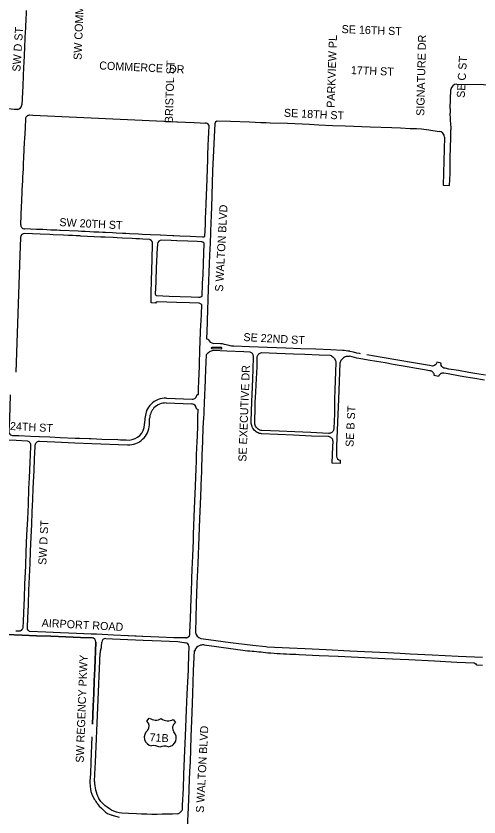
# Model space of a CAD drawing. Extents: x 0 to 712119, y 0 to 761125.
# Drawn here: x 660107 to 662991, y 737696 to 742682 of the extents above; entities that cross this region are included whole.
import ezdxf

# ---------------------------------------------------------------- set-up
doc = ezdxf.new("R2010")
doc.units = 0
for name, color, linetype in [('HWY signs', 7, 'Continuous'), ('PAVED ROADS', 7, 'Continuous'), ('street names', 7, 'Continuous')]:
    doc.layers.add(name, color=color, linetype=linetype)

msp = doc.modelspace()

# ---------------------------------------------------------------- linework, layer by layer
at = {"layer": 'HWY signs'}
for points in [[(660922.3, 738293.2), (660937.4, 738311.6)], [(661012.3, 738309.6), (661012.3, 738309.6)], [(661087, 738303.8), (661100.1, 738283.9)]]:
    msp.add_lwpolyline(points, dxfattribs=at)
for centre, radius, start, end in [((660976.4, 738367.8), 68.4, 235.2382, 301.7199), ((661054.1, 738363.7), 68.4, 232.3011, 298.7827), ((660895.2, 738261.8), 41.5, 320.1078, 49.1208), ((661123.8, 738249.9), 41.5, 124.9002, 213.9131), ((660961, 738192.7), 54.5, 128.6765, 259.9158), ((661051.1, 738188), 54.5, 274.1051, 45.3444), ((660965.9, 738066.9), 73.6, 59.7374, 101.2498), ((661033.2, 738063.4), 73.6, 72.7711, 114.2835)]:
    msp.add_arc(centre, radius, start, end, dxfattribs=at)
at = {"layer": 'PAVED ROADS'}
for points in [[(660171, 742717.2), (660167.6, 742646), (660166.9, 742631.6), (660165.8, 742608.2), (660163.2, 742551.2), (660162.1, 742526.9), (660162.1, 742526.6), (660161.1, 742506.2), (660160.9, 742502.3), (660160.1, 742486), (660155.7, 742391.9), (660155.7, 742391.8), (660154.6, 742366.4), (660152, 742308.2), (660151.1, 742287.8), (660150.4, 742270.3), (660149.6, 742254.1), (660149.4, 742247.3), (660143.4, 742129.1)], [(662853, 742257.9), (663018.6, 742255.4), (663256.3, 742246)], [(662812, 742107.2), (662816.7, 742224.4)], [(660117.9, 742100.6), (660095.5, 742101.2), (660077.3, 742101.9), (659571.9, 742124.8)], [(660136.4, 741383.6), (660141.8, 741500.7), (660143.1, 741526.5), (660144.1, 741548), (660145.3, 741570.7), (660146.6, 741598.6), (660149.5, 741658.3), (660150.6, 741680.7), (660153, 741729.8), (660153.1, 741731.6), (660153.9, 741752.5), (660156.6, 741815.2), (660157.5, 741838), (660158, 741850), (660160.7, 741897), (660161.9, 741918.8), (660165.7, 741986), (660167.9, 742043.5), (660168.9, 742047.9), (660170.5, 742052.2), (660172.9, 742056.1), (660175.9, 742059.6), (660179.5, 742062.5), (660183.4, 742064.8), (660187.8, 742066.3), (660192.3, 742067.1), (660212.6, 742066.1), (661073.4, 742026.1), (661109, 742024), (661112.9, 742023.7), (661162, 742021.6), (661216.6, 742019.4), (661254.9, 742017.6), (661286, 742016.2)], [(662816.5, 742002.1), (662812.2, 742078.7)], [(661308.1, 742002.8), (661306.4, 741954.1), (661305.1, 741921.4), (661303.1, 741871.7), (661301, 741819.8), (661299.6, 741783.6), (661297.7, 741735.9), (661295, 741667.5), (661291.8, 741565.3), (661290.2, 741513.3)], [(661303.7, 740669.3), (661296.4, 740670.6), (661298.3, 740723.6), (661300.1, 740774.8), (661300.2, 740776.9), (661300.6, 740786.8), (661306.5, 740981.1), (661313.2, 741138.8), (661313.2, 741139.6), (661315.5, 741194.5), (661318.7, 741269), (661323.5, 741400.8), (661324.7, 741434.8), (661325, 741440.7), (661325.2, 741447.7), (661326.8, 741489.5), (661329.8, 741568.3), (661334.2, 741719.6), (661341.2, 741886.3), (661347.9, 742012.6), (661348.3, 742015.5), (661348.9, 742018.2), (661349.5, 742020.9), (661350.4, 742022.7), (661351.8, 742025), (661353.1, 742026.5), (661354.4, 742027.6), (661356.5, 742028.5), (661358.7, 742028.9), (661360.9, 742029), (661442.6, 742026.9), (661562.4, 742023.6), (661632.5, 742020.6), (661665, 742019.3), (661690.8, 742018.2), (661798.8, 742014.7), (661934.4, 742009.6), (661993.1, 742005.9), (662079.6, 742001.1), (662157.9, 741998.1), (662313.6, 741991.7), (662447.2, 741987.8), (662501.6, 741985.5), (662562.2, 741982.9), (662601.6, 741982), (662633.3, 741981.2), (662679.6, 741973.3), (662743, 741964.5)], [(662775.9, 741928.2), (662768.5, 741628.6), (662808.3, 741628.3), (662810.8, 741702.3), (662812.5, 741799.9), (662814.9, 741926.7), (662816.7, 741973.6)], [(661290.2, 741513.3), (661290.1, 741512.1), (661286.3, 741419.8), (661284.9, 741385.5), (661281.9, 741312.3), (661280.8, 741309.9), (661279.1, 741307.9), (661276.9, 741306.5), (661274.4, 741305.7), (661271.8, 741305.5), (661269.2, 741306.1), (661191.4, 741309.2), (661127.8, 741312.4), (661090.6, 741314.2), (661085.1, 741314.5), (661006.4, 741318.8), (661004.6, 741318.9), (660945.5, 741321.1), (660893.9, 741322.9), (660870.8, 741323.9), (660813.4, 741327.4), (660791.9, 741328.2), (660770.5, 741329.2), (660730.8, 741331.5), (660709.2, 741332.8), (660664.9, 741334.5), (660648.1, 741334.5), (660623.7, 741336.3), (660592.1, 741337.8), (660566.9, 741338.8), (660538, 741340.6), (660515.4, 741341.6), (660494, 741342.4), (660384.3, 741346.9), (660380.2, 741347.4), (660360.7, 741349), (660348.5, 741348.8), (660324.7, 741350), (660273.6, 741352.8), (660256.5, 741353.5), (660234.6, 741354.3), (660160.3, 741357.4)], [(660135.3, 741303.8), (660130.6, 741194.3), (660106.6, 740466.4)], [(660958.2, 741265.1), (660958.3, 741266), (660958.3, 741267.4), (660958.2, 741268.8), (660958, 741270.2), (660957.8, 741271.6), (660957.5, 741273), (660957.1, 741274.3), (660956.6, 741275.7), (660956.1, 741277), (660955.5, 741278.2), (660954.8, 741279.5), (660954, 741280.7), (660953.2, 741281.8), (660952.3, 741282.9), (660951.4, 741284), (660950.4, 741284.9), (660949.3, 741285.9), (660948.2, 741286.8), (660947.1, 741287.6), (660945.9, 741288.3), (660944.6, 741289), (660943.4, 741289.6), (660942, 741290.1), (660940.5, 741291.7), (660896.3, 741294.3), (660877.3, 741295.4), (660853.9, 741296.4), (660831.6, 741297.9), (660769.7, 741300), (660738.1, 741301.5), (660712, 741303.6), (660663.3, 741304.9), (660637.4, 741306.3), (660634.6, 741306.5), (660510.5, 741312.8), (660505.8, 741313.1), (660482.6, 741314.5), (660458.9, 741315.4), (660434.9, 741316.4), (660402.7, 741318.2), (660339.7, 741321), (660317.9, 741322.1), (660256.7, 741324.5), (660161.8, 741328.2)], [(660976.1, 740894.7), (660949.3, 740897.4), (660948.6, 740897.4), (660948.6, 740897.7), (660949.4, 740916.9), (660948.9, 740922.2), (660948.2, 740957), (660951.8, 741036), (660955, 741166.4), (660958.2, 741265.1)], [(660988.2, 741263.7), (660986.6, 741233.3), (660985.2, 741206.4), (660982.2, 741148.6), (660982.2, 741148.3), (660981, 741120.7), (660977.3, 741027.9), (660974.6, 740950.2), (660975.2, 740948.2), (660976.2, 740946.4), (660977.6, 740944.9), (660979.3, 740943.7), (660981.2, 740943), (660983.3, 740942.7), (661062.1, 740939.4), (661197.8, 740933.8), (661244.6, 740932.5), (661248.4, 740932.4), (661252.2, 740932.8), (661255.9, 740933.6), (661259.4, 740934.9), (661262.8, 740936.7), (661265.9, 740938.8), (661269.6, 741014.1), (661269.9, 741019.7)], [(661269.9, 741019.7), (661272, 741071.6), (661275, 741142.3), (661279.4, 741268.8), (661277.4, 741270.8), (661275.2, 741272.4), (661272.8, 741273.8), (661270.3, 741274.9), (661267.6, 741275.6), (661264.9, 741276), (661235, 741277.8), (661178.5, 741281.2), (661108, 741284), (661073, 741285.4), (661014.2, 741287.4)], [(661234.8, 740326.4), (661243.5, 740326.1), (661244.4, 740355.3), (661244.8, 740364.8), (661246.2, 740406.9), (661248, 740458.5), (661249.3, 740498.4), (661249.5, 740503.5), (661252.9, 740615.8), (661253.9, 740645.7), (661254.2, 740653.8), (661257.2, 740719.3), (661259, 740758), (661260.2, 740784.7), (661260.3, 740785.2), (661261.7, 740826.2), (661263.8, 740885.3), (661260.5, 740888.2), (661256.9, 740890.7), (661253, 740892.7), (661248.9, 740894.2), (661188.6, 740896.5), (661105.9, 740899.9), (660985.9, 740903.7)], [(662252.6, 740579.8), (662246, 740580.9), (662231.2, 740583.6), (662210.4, 740589.1), (662186.4, 740593.8), (662186.5, 740595.2), (662175, 740596.7), (662163.4, 740598.1), (662151.8, 740599.3), (662140.2, 740600.4), (662067.5, 740603.9), (661973.9, 740607.6), (661882.2, 740611.6), (661788.5, 740615.3), (661672.7, 740619), (661561, 740623.4), (661463.5, 740627.6), (661456.1, 740627.7), (661448.7, 740628.3), (661441.3, 740629.3), (661434, 740630.8), (661406, 740638.6), (661399.6, 740639.9), (661393.2, 740640.9), (661386.7, 740641.6), (661380.2, 740641.9), (661337.1, 740644.7)], [(662127.4, 739918.3), (662126.1, 739896.8), (662075.8, 739898.9), (662080.5, 740001.7), (662082, 740034.7), (662081.4, 740039.4), (662080.1, 740043.9), (662078.2, 740048.1), (662075.7, 740052), (662072.6, 740055.5), (662069, 740058.5), (662065, 740061), (662060.7, 740062.8), (662056.2, 740063.9), (662051.5, 740064.4), (661947.5, 740067.8), (661834.7, 740073.1), (661738.2, 740076.8), (661636.5, 740081.5), (661629.6, 740082.7), (661622.8, 740084.6), (661616.3, 740087.1), (661610, 740090.2), (661604, 740093.9), (661598.4, 740098.2), (661593.3, 740102.9), (661588.6, 740108.2), (661584.4, 740113.8), (661580.8, 740119.8), (661577.8, 740126.2), (661575.4, 740132.8), (661573.7, 740139.6), (661572.6, 740146.5), (661572.1, 740153.5), (661572.4, 740160.6), (661575.9, 740279.7), (661579.9, 740373.4), (661584.1, 740480.7), (661586.5, 740563.1), (661586.1, 740566.9), (661585.2, 740570.7), (661583.7, 740574.3), (661581.8, 740577.7), (661579.5, 740580.8), (661576.7, 740583.5), (661573.6, 740585.8), (661570.2, 740587.7), (661566.6, 740589.2), (661562.9, 740590.1), (661527, 740591.9), (661421, 740596.6), (661335.4, 740599.6), (661328.9, 740598.4), (661322.6, 740596.5), (661316.6, 740593.9), (661310.9, 740590.6), (661305.5, 740586.8), (661300.6, 740582.5), (661296.2, 740577.6), (661292.3, 740572.3), (661288.5, 740482.4), (661286, 740423.8), (661285.6, 740414.9), (661279.3, 740275.3), (661276.7, 740221.2), (661274.1, 740166.5), (661273.9, 740162.2), (661269.3, 740050.3), (661268.2, 740022.1), (661267.5, 740002), (661262.8, 739871), (661261.6, 739839.5), (661260.6, 739814.2), (661255.4, 739691), (661249.2, 739551.8), (661245, 739440.2), (661239.1, 739273.7), (661234.6, 739149.8), (661229.2, 739023), (661224.7, 738848.7), (661224.8, 738845)], [(663025.7, 740414.8), (662952.4, 740427.8), (662897.6, 740437.3), (662819.9, 740450.9), (662798.2, 740454.6), (662772.9, 740458.8), (662768.7, 740459.2), (662764.4, 740459.3), (662760.4, 740458.9), (662756.2, 740458.1), (662752.4, 740456.1), (662749, 740453.8), (662746.3, 740451.1), (662744.1, 740448.4), (662741.9, 740445.1), (662740.7, 740441.7), (662739.7, 740438.6), (662712, 740445.1), (662711.9, 740452), (662711, 740454.9), (662709.5, 740457.7), (662708.3, 740460.1), (662706.6, 740462.6), (662704.3, 740465.5), (662702, 740467.6), (662699.3, 740469.5), (662696.4, 740470.8), (662693.2, 740472.2), (662689.6, 740473.1), (662682.5, 740474.2), (662652.1, 740479.7), (662602.1, 740488.4), (662556.8, 740496.1), (662506.8, 740505), (662456.2, 740513.9), (662406.2, 740522.6), (662351.8, 740532.5), (662300.6, 740541.1), (662267.5, 740546.4), (662229.8, 740553.6), (662200.8, 740560.2), (662183.5, 740564), (662183.3, 740562), (662183.3, 740562.1), (662181.3, 740562.5), (662179.4, 740562.8), (662177.4, 740563), (662175.4, 740563.2), (662173.4, 740563.2), (662171.4, 740563.2), (662169.4, 740563.1), (662167.5, 740563), (662165.5, 740562.7), (662163.5, 740562.4), (662157.9, 740560.5), (662152.5, 740557.9), (662147.5, 740554.8), (662142.8, 740551.2), (662138.5, 740547.1), (662134.8, 740542.6), (662131.5, 740537.6), (662128.8, 740532.3), (662126.7, 740526.8), (662125.2, 740521.1), (662120.3, 740409.4), (662115.8, 740297.6), (662111.4, 740202.1), (662107.5, 740103.9), (662103.3, 740001.7), (662104.1, 740001), (662103.8, 739985.4), (662102.7, 739942.6)], [(663031, 740446.4), (662977.9, 740455.4), (662927.1, 740464.2), (662863.7, 740474.8), (662803.8, 740485.1), (662779.4, 740489.4), (662772.8, 740491.1), (662765.1, 740495.2), (662759.9, 740499.9), (662755.5, 740507.4), (662754.6, 740511.3), (662753.9, 740515.1), (662754.5, 740520.6), (662728.1, 740527.4), (662726.3, 740519.3), (662723.5, 740514.9), (662721.6, 740512.3), (662714.7, 740506.3), (662708.1, 740503.9), (662701, 740503.4), (662693.6, 740504), (662682.4, 740506), (662583.2, 740522.8), (662484.7, 740540.1), (662388.4, 740556.7), (662292, 740573.7)], [(660071.6, 740324.6), (660068.5, 740246.6), (660065.8, 740178.7), (660063.3, 740099.8), (660063, 740097.4), (660063.4, 740091.1), (660065.4, 740085), (660068.8, 740079.7), (660073.5, 740075.4), (660079.1, 740072.3), (660085.2, 740070.8), (660124.2, 740070.2), (660197, 740067.4), (660254.1, 740064.6), (660318.8, 740062), (660381.5, 740059.5), (660475.9, 740055), (660503, 740054.9), (660563, 740052.5), (660575.9, 740052), (660642.7, 740049.3), (660740.5, 740045.4)], [(661044.1, 740303.6), (661203.7, 740297.5)], [(661043, 740273.6), (661202.6, 740267.5)], [(661240.5, 740236.1), (661238.7, 740182.3), (661237.1, 740136), (661236.7, 740123.8), (661234.9, 740074.6), (661233, 740024.2), (661232.1, 740002), (661232, 739999.3), (661231.5, 739986.7), (661230.3, 739956.1), (661229.8, 739944.1), (661228.5, 739911.6), (661226.6, 739866), (661222.3, 739755.5), (661216.9, 739616.3), (661211.5, 739457.2), (661211.5, 739455.8), (661209.9, 739416.7), (661206.1, 739320.9), (661205.6, 739309.8), (661204.9, 739288), (661204.7, 739281.1), (661203.1, 739234.8), (661201.3, 739183.7), (661197.7, 739087.1), (661197.1, 739070), (661196.3, 739052.2), (661196.2, 739048.5), (661194.3, 739004.4), (661193.4, 738983.5), (661191.5, 738940.7), (661191.5, 738940), (661189.3, 738882.8), (661188.1, 738850.2), (661187.4, 738830.7), (661187.2, 738829.4), (661187.1, 738828.1), (661186.8, 738826.8), (661186.4, 738825.5), (661186, 738824.3), (661185.5, 738823.1), (661185, 738821.9), (661184.3, 738820.8), (661183.6, 738819.7), (661182.8, 738818.6), (661182, 738817.6), (661181.1, 738816.7), (661180.1, 738815.8), (661179.1, 738815), (661178.1, 738814.2), (661177, 738813.5), (661175.8, 738812.9), (661174.7, 738812.3), (661173.5, 738811.8), (661172.2, 738811.4), (661171, 738811.1), (661169.7, 738810.8), (661168.4, 738810.6), (661167.1, 738810.5), (661165.8, 738810.5), (661164.5, 738810.6), (661163.5, 738810.7), (661091.3, 738811.5), (660996.8, 738815.2), (660897.2, 738820.4), (660895, 738820.5), (660855.8, 738822.4), (660848.4, 738822.7), (660808.3, 738824.6), (660804.5, 738824.8), (660713.8, 738829.2), (660608.1, 738833.7), (660606.9, 738833.8), (660574.4, 738835.1), (660483.7, 738838.6), (660384.6, 738843.1), (660292.2, 738846.7), (660191.5, 738851.2), (660186.2, 738855), (660182, 738860), (660179.2, 738865.9), (660177.8, 738872.3), (660177.8, 738876.3), (660180.6, 738936.3), (660184.5, 739016), (660188.1, 739108.4), (660191.5, 739191.5), (660195, 739275.3), (660198.1, 739350.7), (660201.7, 739438.1), (660205.1, 739517.6), (660208.4, 739595.3), (660211.8, 739672.4), (660215, 739744.1), (660220.1, 739853.3), (660223.2, 739925), (660226.6, 740002.3), (660227, 740011.8), (660228.6, 740018.2), (660231.7, 740024.1), (660236.1, 740029), (660241.6, 740032.8), (660247.8, 740035.2), (660252.8, 740035.9), (660349.6, 740031.5), (660473.6, 740026.1), (660578.7, 740021.9), (660802.6, 740012.9)], [(661231.5, 740236.4), (661240.5, 740236.1), (661240.5, 740236.1)], [(660907.7, 740139), (660908, 740145.9)], [(660937.7, 740137.9), (660939.2, 740177.5)], [(660032.2, 740044.4), (660108.9, 740041.5), (660176.4, 740038.7), (660182.6, 740036.6), (660188.1, 740033), (660192.6, 740028.3), (660195.8, 740022.6), (660197.5, 740016.3), (660197.7, 740011.6), (660197.3, 740002.3), (660193.1, 739903.4), (660188.9, 739806.7), (660186, 739740.2), (660182.3, 739642.3), (660177.8, 739550.1), (660173.3, 739452.5), (660169.2, 739346.3), (660165.8, 739259.7), (660161.1, 739145.6), (660157.5, 739057.7), (660153.7, 738968.6), (660151.2, 738914.2), (660149.8, 738875.3), (660147.7, 738868.6), (660144.2, 738862.6), (660139.4, 738857.5), (660133.6, 738853.6), (660131.9, 738852.8), (660105.2, 738853.6)], [(660581.2, 738812.2), (660508.7, 738814.5), (660417.6, 738818.4), (660325.1, 738822), (660234.8, 738824.7), (660146.3, 738827.8), (660048.7, 738832.6), (660000.7, 738834), (659958.5, 738835.3), (659844.8, 738840.6), (659754.1, 738843.9), (659667.6, 738847.4), (659603.7, 738849.4), (659526.9, 738851.1), (659437.9, 738855.3), (659344.9, 738858.8), (659240.1, 738862), (659234.1, 738894.7)], [(660048.7, 738832.6), (660146.3, 738827.8), (660234.8, 738824.7), (660325.1, 738822), (660417.6, 738818.4), (660508.7, 738814.5), (660581.2, 738812.2)], [(660666.9, 738807.7), (660707.9, 738805.4), (660803.2, 738801.6), (660899, 738796.3), (661010.7, 738792.1), (661116, 738788.2), (661153.3, 738783.3), (661153.9, 738783.3), (661164.7, 738780.9)], [(661257.5, 738808), (661307.2, 738800.6), (661442.3, 738782.8), (661582.3, 738765.2), (661663.1, 738757.2), (661672, 738756.4), (661809.8, 738748.8), (661907.5, 738744.6), (662038.5, 738739.3), (662186.7, 738730.5), (662277.7, 738727.4), (662421.2, 738719.5), (662500.7, 738715.3), (662562, 738712.1), (662699.3, 738705.7), (662861, 738696.9), (663012.1, 738690.2)], [(660605.1, 738785.5), (660598, 738617.6), (660594.9, 738543.7), (660591.5, 738462.7), (660588.4, 738388.8), (660583.5, 738274.1)], [(660583.5, 738274.1), (660588.4, 738388.8), (660591.5, 738462.7), (660594.9, 738543.7), (660598, 738617.6), (660605.1, 738785.5)], [(660639.9, 738757.9), (660641, 738783.8)], [(661184.2, 738759.5), (661183.6, 738744.2), (661182.6, 738718.6), (661178.6, 738612), (661172.1, 738460.7), (661168.1, 738361.5), (661161.5, 738202.5), (661155, 738061.8), (661151.4, 737960.8), (661149.2, 737873.8), (661147.3, 737839.4), (661145.2, 737804.9), (661143.2, 737770.5), (661141.2, 737738.6)], [(661279.3, 738767.3), (661356.7, 738757.1), (661460.8, 738743.3), (661535, 738733.1), (661549, 738731.2), (661563, 738730.1), (661577.2, 738728.9), (661591.3, 738727.6), (661605.3, 738726.2), (661619.5, 738724.9), (661633.5, 738723.5), (661647.7, 738722), (661661.8, 738720.5), (661675.8, 738719), (661695.3, 738717.7), (661714.7, 738716.4), (661734.2, 738715), (661753.5, 738713.8), (661773, 738712.7), (661792.5, 738711.7), (661812, 738710.8), (661831.3, 738710), (661850.8, 738709.1), (661870.3, 738708.5), (661996.3, 738702.6), (662114.8, 738697.9), (662405.1, 738683.2), (662500.6, 738678.4), (662554.6, 738675.8), (662714, 738667.7), (662854, 738660.9), (662962.1, 738656), (662972, 738649.7), (662976.5, 738643.5), (663012.6, 738641.3)], [(660597.1, 737918.2), (660599.1, 737963.5), (660602.6, 738037.4), (660631.3, 738718.9)], [(660633.5, 738731.8), (660637.7, 738745)], [(661473, 737141.9), (661156.3, 737158.3), (661159.9, 737244.2), (661165.4, 737421.7), (661165.6, 737427.2), (661167.6, 737466.7), (661169.4, 737502), (661173.4, 737581.9), (661175.2, 737617.2), (661176, 737633.2), (661181.8, 737753), (661184.3, 737808.8), (661185.7, 737858.3), (661185.9, 737873.7), (661190.6, 737978.9), (661193.3, 738039.8), (661198.8, 738194.8), (661203.5, 738346), (661208.1, 738465.8), (661212.8, 738606.2), (661219.2, 738731.8), (661224.5, 738732.2), (661225.7, 738743.4)], [(660580.2, 738195.2), (660573.5, 738038.8), (660573.5, 738038.8), (660570.2, 737964.9), (660568.1, 737919.4)], [(660585.2, 737824.3), (660596.5, 737805.3), (660599.5, 737800.6), (660603.5, 737793), (660608, 737786.2), (660609.8, 737784.4), (660613, 737779.4), (660625, 737764.1), (660638.9, 737750.8), (660652.7, 737738.6), (660656.6, 737734.3), (660665.6, 737725.5), (660676.2, 737718.6), (660687.5, 737713.1), (660699.5, 737709.1), (660705, 737707.8), (660706.2, 737707.4), (660727.8, 737700.5), (660749.8, 737695.2)], [(661114.4, 737716.5), (661082.3, 737714.8), (661050.2, 737713.6), (661018.1, 737712.9), (660986, 737712.6), (660953.9, 737712.7), (660921.7, 737713.3), (660889.6, 737714.4), (660857.5, 737715.9), (660808, 737717.6), (660767.3, 737720), (660750.3, 737722.7), (660733.6, 737726.9), (660717.3, 737732.6), (660701.7, 737739.8), (660689.9, 737746.5), (660675.3, 737756.5), (660661.8, 737766.7), (660647.8, 737779.6), (660635.9, 737793), (660623.3, 737812.4), (660622, 737815.2)]]:
    msp.add_lwpolyline(points, dxfattribs=at)
for points in [[(661328.9, 740610.6), (661327.5, 740611.5), (661326.4, 740612.8), (661325.7, 740614.2), (661325.3, 740615.9), (661325.5, 740617.5), (661326, 740619), (661326.9, 740620.4), (661328.2, 740621.5), (661385.2, 740620.1), (661386.5, 740618.8), (661387.4, 740617.2), (661387.8, 740615.3), (661387.7, 740613.5), (661387, 740611.7), (661385.8, 740610.3), (661384.3, 740609.2), (661382.5, 740608.6)], [(661603.9, 740385.9), (661604, 740386.9), (661608.5, 740498.3), (661610.3, 740563.1), (661612, 740567.5), (661614.2, 740571.7), (661617, 740575.5), (661620.3, 740578.9), (661624.1, 740581.8), (661628.2, 740584.1), (661632.6, 740585.9), (661637.2, 740587), (661731.2, 740583.5), (661836.7, 740580), (661906.7, 740577.6), (661996.2, 740573.8), (662064.5, 740571.4), (662069.9, 740568.6), (662075, 740565.3), (662079.7, 740561.5), (662084.1, 740557.3), (662088, 740552.6), (662091.4, 740547.6), (662094.3, 740542.3), (662096.7, 740536.7), (662098.5, 740530.9), (662099.7, 740524.9), (662097.9, 740468.1), (662096, 740411.4), (662093.8, 740354.6), (662091.4, 740297.9), (662091.1, 740252.3), (662090.1, 740206.7), (662088.4, 740161.1), (662086, 740115.6), (662086.1, 740111.4), (662085.5, 740107.2), (662084.3, 740103.2), (662082.6, 740099.3), (662080.3, 740095.8), (662077.5, 740092.6), (662074.3, 740089.9), (662070.8, 740087.6), (662067, 740085.8), (662062.9, 740084.7), (662058.7, 740084.1), (662054.5, 740084.1), (661942.7, 740089.8), (661844.7, 740094.1), (661747.4, 740098), (661638.5, 740101.9), (661632.5, 740103), (661626.6, 740104.9), (661621, 740107.4), (661615.8, 740110.6), (661611, 740114.5), (661606.7, 740118.9), (661603, 740123.8), (661599.9, 740129.1), (661597.5, 740134.8), (661595.8, 740140.7), (661594.8, 740146.7), (661594.6, 740152.9), (661595.4, 740184.5), (661596.2, 740216.1), (661597, 740247.8), (661597.8, 740279.4), (661601.3, 740340.9)]]:
    msp.add_lwpolyline(points, close=True, dxfattribs=at)
for centre, radius, start, end in [((662851.6, 742223), 35, 87.7292, 177.7292), ((660113.8, 742130), 29.6, 277.9507, 358.3165), ((663111.8, 742095.3), 300, 177.7293, 183.1804), ((661282.8, 741986), 30.3, 62.1841, 83.9203), ((661282.8, 741986), 30.4, 33.522, 62.1889), ((662517, 741985.5), 300, 357.7292, 3.1804), ((662740.9, 741929.6), 35, 357.7292, 86.6125), ((660161.3, 741382.4), 25, 177.3479, 267.6105), ((660160.8, 741302.7), 25.5, 87.7555, 177.525), ((661013.2, 741262.3), 25.1, 87.7708, 176.7601), ((660985.9, 740893.9), 9.8, 90.1421, 175.2903), ((661344.8, 740690.2), 46.1, 206.9286, 260.4001), ((661039.2, 740173.7), 130, 87.8247, 134.5058), ((661204.9, 740327.5), 30, 267.8247, 357.85), ((661039.2, 740173.7), 130, 134.5058, 155.6649), ((661039.2, 740173.7), 100, 87.8247, 136.5361), ((661201.5, 740237.6), 30, 357.85, 87.8247), ((661260.9, 740132.4), 353.2, 164.4299, 177.8149), ((661039.2, 740173.7), 100, 136.5361, 177.8149), ((660807.8, 740142.8), 130, 267.7065, 357.8149), ((660807.8, 740142.8), 100, 272.3202, 357.8149), ((661055.7, 747916.2), 7877.1, 267.7066, 268.22636), ((662129, 739944.5), 26.3, 184.1265, 266.5878), ((660578.8, 738786.1), 26.2, 358.686, 84.9149), ((660578.8, 738786.1), 26.2, 358.686, 84.9149), ((660666, 738782.7), 25, 87.9354, 177.5572), ((661276.4, 738857.6), 53.1, 193.7151, 249.1998), ((660590, 738760), 50, 342.5893, 357.5893), ((661159.4, 738756.5), 25, 6.8852, 77.7232), ((661276.2, 738706), 62.9, 108.166, 143.4916), ((661273.5, 738684.7), 82.8, 85.9798, 101.7923), ((660681.2, 738716.8), 50, 162.5893, 177.5893), ((660823.8, 737909.3), 255.9, 177.7213, 185.2961), ((660787.4, 737909.6), 190.5, 177.4351, 209.7269), ((660719.7, 737892.5), 150.8, 182.6014, 206.911), ((661106.4, 737751.1), 35.5, 283.0576, 311.029), ((660998, 737842.5), 176.9, 318.0733, 324.0351)]:
    msp.add_arc(centre, radius, start, end, dxfattribs=at)

# ---------------------------------------------------------------- texts
at = {"layer": 'HWY signs'}
msp.add_text('71B', height=50, rotation=357.0105, dxfattribs=at).set_placement((660938, 738167.7))
at = {"layer": 'street names'}
for s, rotation, p in [('SW COMMERCE DR', 87.7096, (660515.1, 742408)), ('SW D ST', 86.3417, (660133.9, 742334.7)), ('SE 16TH ST', 357.8429, (662134.6, 742576.5)), ('PARKVIEW PL', 88.1487, (662091.9, 742110.4)), ('SIGNATURE DR', 88.694, (662650.2, 742060.6)), ('COMMERCE  DR', 357.2513, (660624.7, 742350.3)), ('BRISTOL ST', 88.2557, (661083.5, 742014.8)), ('BRISTOL ST', 88.2557, (661083.5, 742014.8)), ('SE C ST', 86.7699, (662902.1, 742172.1)), ('17TH ST', 357.8429, (662192.1, 742321.1)), ('SE 18TH ST', 357.1915, (661774.9, 742055.8)), ('S WALTON BLVD', 86.9838, (661396.3, 740965.4)), ('SW 20TH ST', 357.0381, (660376.3, 741374.9)), ('SE 22ND ST', 357.0381, (661522.7, 740659.4)), ('SE EXECUTIVE DR', 87.8546, (661541.9, 739907.1)), ('SE B ST', 86.9838, (662209, 739999.2)), ('SW 24TH ST', 357.0381, (659942.4, 740112.2)), ('SW D ST', 86.9838, (660295.5, 739264.7)), ('AIRPORT ROAD', 357.0381, (660266, 738880.5)), ('SW REGENCY PKWY', 87.855, (660528.6, 738033.2)), ('S WALTON BLVD', 86.9838, (661277.1, 737721.3))]:
    msp.add_text(s, height=50, rotation=rotation, dxfattribs=at).set_placement(p)

doc.saveas('drawing.dxf')
